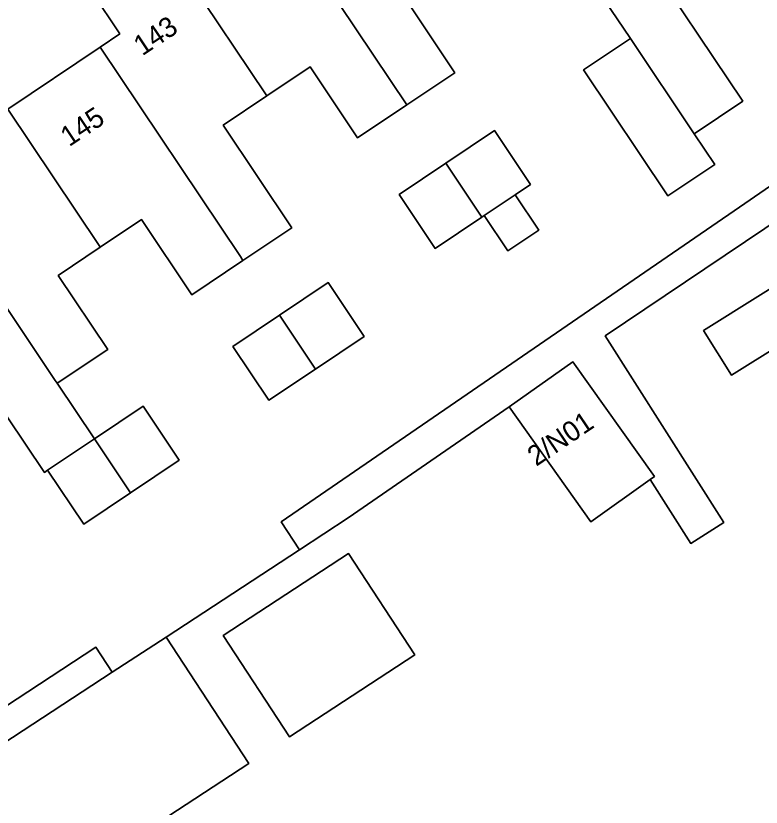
# Model space of a CAD drawing. Extents: x 158352 to 159489, y 383828 to 384603.
# Drawn here: x 158899.1 to 158936.22, y 384208.76 to 384248.15 of the extents above; entities that cross this region are included whole.
import ezdxf

# ---------------------------------------------------------------- set-up
doc = ezdxf.new("R2010")
doc.units = 0
for name, color, linetype in [('IMGEO_Erf', 7, 'Continuous'), ('IMGEO_Pand', 7, 'Continuous'), ('IMGEO_Pand_nummerreeks', 7, 'Continuous'), ('IMGEO_Voetpad_open', 7, 'Continuous')]:
    doc.layers.add(name, color=color, linetype=linetype)

msp = doc.modelspace()

# ---------------------------------------------------------------- linework, layer by layer
at = {"layer": 'IMGEO_Erf'}
for points in [[(158898.695, 384243.511), (158903.302, 384246.595), (158904.284, 384247.252), (158902.893, 384249.33), (158903.895, 384250), (158906.519, 384251.756), (158906.947, 384251.116), (158907.045, 384251.182), (158908.027, 384251.839), (158911.554, 384254.2), (158916.162, 384257.283), (158920.77, 384260.367), (158924.521, 384262.877), (158925.239, 384263.358), (158925.377, 384263.451), (158924.927, 384264.123), (158928.539, 384266.54), (158929.916, 384264.482), (158930.912, 384265.149), (158935.621, 384268.3), (158935.437, 384268.635), (158932.586, 384272.838), (158932.003, 384272.919), (158849.203, 384217.574)], [(158930.181, 384251.555), (158935.303, 384243.901), (158932.877, 384242.276), (158933.9, 384240.747), (158931.573, 384239.189), (158927.372, 384245.463), (158929.702, 384247.023), (158927.755, 384249.931)], [(158918.563, 384248.894), (158920.954, 384245.322), (158918.567, 384243.724), (158916.115, 384242.083), (158913.753, 384245.612), (158911.597, 384244.169), (158909.416, 384242.709), (158912.837, 384237.599), (158910.41, 384235.975), (158907.861, 384234.269), (158905.359, 384238.007), (158903.301, 384236.629), (158901.215, 384235.233), (158903.682, 384231.548), (158901.16, 384229.86), (158903.013, 384227.092), (158905.437, 384228.715), (158907.234, 384226.031), (158904.809, 384224.408), (158902.48, 384222.848), (158900.683, 384225.532), (158900.524, 384225.426), (158898.671, 384228.194)], [(158943.393, 384242.254), (158928.455, 384232.219), (158934.352, 384222.927), (158932.707, 384221.883), (158930.688, 384225.065), (158927.735, 384222.965), (158923.669, 384228.683), (158915.652, 384223.161), (158913.229, 384221.576), (158906.578, 384217.227), (158910.698, 384210.927), (158894.657, 384200.436)], [(158880.042, 384201.612), (158903.087, 384216.716), (158903.898, 384215.474), (158906.578, 384217.227), (158913.229, 384221.576), (158912.32, 384222.965), (158921.579, 384229.323), (158935.13, 384238.626), (158939.5, 384241.627)], [(158937.213, 384231.813), (158934.731, 384230.262), (158933.337, 384232.492), (158938.884, 384235.959)]]:
    msp.add_lwpolyline(points, dxfattribs=at)
for points in [[(158922.938, 384242.439), (158924.735, 384239.755), (158923.968, 384239.242), (158925.148, 384237.48), (158923.606, 384236.449), (158922.427, 384238.21), (158922.31, 384238.132), (158919.981, 384236.572), (158918.184, 384239.256), (158920.514, 384240.816)], [(158912.23, 384233.255), (158914.655, 384234.878), (158916.452, 384232.194), (158914.027, 384230.57), (158911.698, 384229.011), (158909.901, 384231.695)], [(158912.731, 384212.256), (158909.429, 384217.305), (158915.666, 384221.384), (158918.968, 384216.335)]]:
    msp.add_lwpolyline(points, close=True, dxfattribs=at)
at = {"layer": 'IMGEO_Pand'}
for points in [[(158920.783, 384250.38), (158920.698, 384250.507), (158916.162, 384257.283), (158911.554, 384254.2), (158914.366, 384250), (158918.567, 384243.724), (158920.954, 384245.322), (158918.563, 384248.894), (158920.215, 384250)], [(158911.554, 384254.2), (158908.027, 384251.839), (158907.045, 384251.182), (158906.947, 384251.116), (158907.694, 384250), (158911.525, 384244.276), (158911.597, 384244.169), (158913.753, 384245.612), (158916.115, 384242.083), (158918.567, 384243.724), (158914.366, 384250)], [(158911.597, 384244.169), (158911.525, 384244.276), (158907.694, 384250), (158906.947, 384251.116), (158906.519, 384251.756), (158903.895, 384250), (158902.893, 384249.33), (158904.284, 384247.252), (158903.302, 384246.595), (158910.284, 384236.163), (158910.41, 384235.975), (158912.837, 384237.599), (158909.416, 384242.709)], [(158930.181, 384251.555), (158927.858, 384250), (158927.755, 384249.931), (158929.702, 384247.023), (158932.877, 384242.276), (158935.303, 384243.901)], [(158929.702, 384247.023), (158927.372, 384245.463), (158931.573, 384239.189), (158933.9, 384240.747), (158932.877, 384242.276)], [(158910.41, 384235.975), (158910.284, 384236.163), (158903.302, 384246.595), (158898.695, 384243.511), (158903.244, 384236.714), (158903.301, 384236.629), (158905.359, 384238.007), (158907.861, 384234.269)], [(158903.301, 384236.629), (158903.244, 384236.714), (158898.695, 384243.511), (158894.087, 384240.426), (158901.066, 384230), (158901.16, 384229.86), (158903.682, 384231.548), (158901.215, 384235.233)], [(158922.938, 384242.439), (158920.514, 384240.816), (158922.31, 384238.132), (158922.427, 384238.21), (158923.968, 384239.242), (158924.735, 384239.755)], [(158920.514, 384240.816), (158918.184, 384239.256), (158919.981, 384236.572), (158922.31, 384238.132)], [(158894.087, 384240.426), (158889.48, 384237.342), (158893.973, 384230.631), (158894.123, 384230.406), (158896.241, 384231.824), (158898.245, 384228.831), (158898.671, 384228.194), (158900.524, 384225.426), (158900.683, 384225.532), (158903.013, 384227.092), (158901.16, 384229.86), (158901.066, 384230)], [(158923.968, 384239.242), (158922.427, 384238.21), (158923.606, 384236.449), (158925.148, 384237.48)], [(158940.351, 384233.611), (158939.154, 384235.527), (158938.884, 384235.959), (158933.337, 384232.492), (158934.731, 384230.262), (158937.213, 384231.813), (158937.351, 384231.593)], [(158912.23, 384233.255), (158914.027, 384230.57), (158916.452, 384232.194), (158914.655, 384234.878)], [(158912.23, 384233.255), (158909.901, 384231.695), (158911.698, 384229.011), (158914.027, 384230.57)], [(158926.834, 384230.934), (158923.669, 384228.683), (158927.735, 384222.965), (158930.688, 384225.065), (158930.901, 384225.216)], [(158903.013, 384227.092), (158904.809, 384224.408), (158907.234, 384226.031), (158905.437, 384228.715)], [(158903.013, 384227.092), (158900.683, 384225.532), (158902.48, 384222.848), (158904.809, 384224.408)], [(158909.429, 384217.305), (158912.731, 384212.256), (158918.968, 384216.335), (158915.666, 384221.384)], [(158906.578, 384217.227), (158903.898, 384215.474), (158890.537, 384206.736), (158894.657, 384200.436), (158910.698, 384210.927)]]:
    msp.add_lwpolyline(points, close=True, dxfattribs=at)
at = {"layer": 'IMGEO_Voetpad_open'}
for points in [[(158928.455, 384232.219), (158943.393, 384242.254), (158945.215, 384243.478), (158949.365, 384246.266), (158950.103, 384246.763), (158949.265, 384248.006), (158949.206, 384248.095), (158949.005, 384247.96), (158944.095, 384244.676), (158939.5, 384241.627), (158935.13, 384238.626), (158921.579, 384229.323), (158912.32, 384222.965), (158913.229, 384221.576), (158915.652, 384223.161), (158923.669, 384228.683), (158926.834, 384230.934), (158930.901, 384225.216), (158930.688, 384225.065), (158932.707, 384221.883), (158934.352, 384222.927)], [(158889.57, 384203.433), (158891.249, 384200.818), (158891.841, 384201.199), (158891.864, 384201.163), (158894.025, 384197.797), (158894.911, 384196.416), (158896.575, 384197.504), (158894.657, 384200.436), (158890.537, 384206.736), (158903.898, 384215.474), (158903.087, 384216.716), (158880.042, 384201.612), (158877.734, 384200.012), (158870.312, 384194.74), (158866.384, 384192.15), (158866.244, 384192.057), (158866.941, 384191.013), (158867.722, 384191.534), (158871.871, 384194.326), (158873.769, 384195.603), (158876.47, 384197.42), (158888.315, 384205.388)]]:
    msp.add_lwpolyline(points, close=True, dxfattribs=at)

# ---------------------------------------------------------------- texts
at = {"layer": 'IMGEO_Pand_nummerreeks'}
for s, rotation, p in [('143', 33.7931, (158905.397, 384246.133)), ('145', 33.7976, (158901.755, 384241.609)), ('2/N01', 34.0967, (158925.011, 384225.696))]:
    msp.add_text(s, height=1, rotation=rotation, dxfattribs=at).set_placement(p)

doc.saveas('drawing.dxf')
